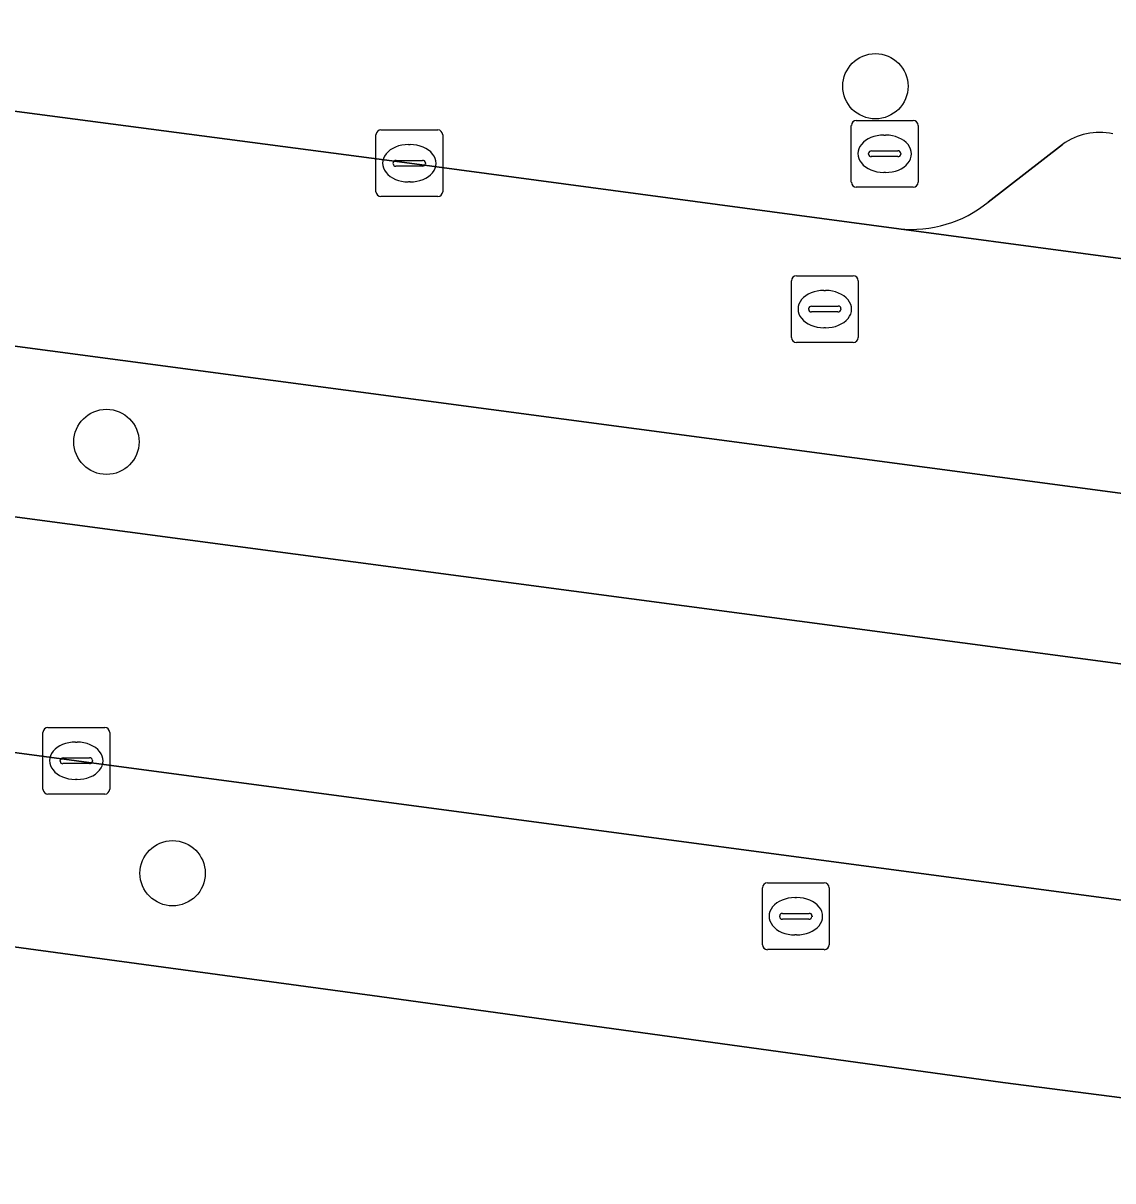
# Model space of a CAD drawing. Extents: x 155887 to 156869, y 383880 to 384678.
# Drawn here: x 156190.47 to 156206.8, y 383966.81 to 383984.16 of the extents above; entities that cross this region are included whole.
import ezdxf

# ---------------------------------------------------------------- set-up
doc = ezdxf.new("R2010")
doc.units = 0
for name, color, linetype in [('IMGEO_Berm_groen', 7, 'Continuous'), ('IMGEO_Boom', 7, 'Continuous'), ('IMGEO_Fietspad_gesloten', 7, 'Continuous'), ('IMGEO_Kolk', 7, 'Continuous'), ('IMGEO_Rijbaan_lokaal_gesloten', 7, 'Continuous'), ('IMGEO_Rioolput', 7, 'Continuous'), ('IMGEO_Voetpad_open', 7, 'Continuous')]:
    doc.layers.add(name, color=color, linetype=linetype)

msp = doc.modelspace()

# ---------------------------------------------------------------- linework, layer by layer
at = {"layer": 'IMGEO_Berm_groen'}
for points in [[(156169.235, 383985.638), (156172.726, 383985.155), (156173.031, 383985.113), (156175.565, 383984.795), (156196.256, 383982.063), (156203.592, 383981.082)], [(156204.931, 383981.48), (156206.046, 383982.345)], [(156214.982, 383976.045), (156172.275, 383981.728)], [(156168.382, 383979.685), (156171.96, 383979.209), (156214.618, 383973.538), (156214.726, 383973.558), (156214.908, 383973.591), (156215.002, 383973.643)], [(156191.265, 383973.109), (156171.984, 383975.692), (156171.459, 383975.77), (156168.126, 383976.264)], [(156167.46, 383975.684), (156167.213, 383973.639), (156168.379, 383973.483), (156181.127, 383971.57), (156195.81, 383969.576), (156205.15, 383968.287), (156214.331, 383967.108), (156214.358, 383967.289), (156214.676, 383969.451)], [(156214.252, 383970.042), (156210.599, 383970.53), (156191.265, 383973.109)]]:
    msp.add_lwpolyline(points, dxfattribs=at)
for centre, radius, start, end in [((156206.605, 383981.571), 0.955, 78.2362, 125.8703), ((156203.78, 383982.9), 1.827, 264.0836, 309.0241)]:
    msp.add_arc(centre, radius, start, end, dxfattribs=at)
at = {"layer": 'IMGEO_Boom'}
for centre in [(156203.241, 383983.218), (156191.716, 383977.888), (156192.708, 383971.422)]:
    msp.add_circle(centre, 0.489, dxfattribs=at)
at = {"layer": 'IMGEO_Fietspad_gesloten'}
msp.add_lwpolyline([(156226.69, 383965.478), (156217.655, 383966.653), (156216.347, 383966.84), (156214.331, 383967.108), (156205.15, 383968.287), (156195.81, 383969.576), (156181.127, 383971.57), (156168.379, 383973.483), (156167.213, 383973.639), (156164.783, 383973.978), (156159.206, 383974.664), (156157.282, 383974.909), (156155.148, 383974.979), (156151.926, 383975.261), (156148.261, 383975.595), (156098.01, 383979.122)], dxfattribs=at)
at = {"layer": 'IMGEO_Kolk'}
for p, q in [((156195.83, 383982.564), (156196.682, 383982.564)), ((156195.755, 383981.638), (156195.755, 383982.49)), ((156196.756, 383982.49), (156196.756, 383981.638)), ((156196.243, 383982.344), (156196.268, 383982.344)), ((156196.014, 383982.058), (156196.014, 383982.07)), ((156196.057, 383982.107), (156196.455, 383982.107)), ((156196.498, 383982.07), (156196.498, 383982.058)), ((156196.452, 383982.021), (156196.054, 383982.021)), ((156196.266, 383981.784), (156196.241, 383981.784)), ((156196.682, 383981.564), (156195.83, 383981.564)), ((156190.764, 383972.682), (156190.764, 383973.534)), ((156190.839, 383973.608), (156191.691, 383973.608)), ((156191.765, 383973.534), (156191.765, 383972.682)), ((156191.252, 383973.388), (156191.277, 383973.388)), ((156191.023, 383973.102), (156191.023, 383973.114)), ((156191.461, 383973.065), (156191.063, 383973.065)), ((156191.066, 383973.151), (156191.464, 383973.151)), ((156191.507, 383973.114), (156191.507, 383973.102)), ((156191.275, 383972.828), (156191.25, 383972.828)), ((156191.691, 383972.608), (156190.839, 383972.608))]:
    msp.add_line(p, q, dxfattribs=at)
for points in [[(156195.83, 383982.564), (156196.682, 383982.564)], [(156195.755, 383981.638), (156195.755, 383982.49)], [(156196.756, 383982.49), (156196.756, 383981.638)], [(156196.682, 383981.564), (156195.83, 383981.564)], [(156190.764, 383972.682), (156190.764, 383973.534)], [(156190.839, 383973.608), (156191.691, 383973.608)], [(156191.765, 383973.534), (156191.765, 383972.682)], [(156191.691, 383972.608), (156190.839, 383972.608)]]:
    msp.add_lwpolyline(points, dxfattribs=at)
for centre, radius, start, end in [((156195.832, 383982.488), 0.0765, 91.552, 178.448), ((156195.832, 383982.488), 0.0765, 91.552, 178.448), ((156196.68, 383982.488), 0.0765, 1.552, 88.448), ((156196.68, 383982.488), 0.0765, 1.552, 88.448), ((156196.054, 383982.067), 0.0403, 85.8775, 175.7526), ((156196.051, 383982.057), 0.0366, 178.938, 274.7102), ((156196.455, 383982.064), 0.043, 264.8664, 352.4533), ((156196.459, 383982.069), 0.0386, 1.7309, 96.639), ((156195.832, 383981.64), 0.0765, 181.552, 268.448), ((156195.832, 383981.64), 0.0765, 181.552, 268.448), ((156196.68, 383981.64), 0.0765, 271.552, 358.448), ((156196.68, 383981.64), 0.0765, 271.552, 358.448), ((156190.841, 383973.532), 0.0765, 91.552, 178.448), ((156190.841, 383973.532), 0.0765, 91.552, 178.448), ((156191.689, 383973.532), 0.0765, 1.552, 88.448), ((156191.689, 383973.532), 0.0765, 1.552, 88.448), ((156191.063, 383973.111), 0.0403, 85.8775, 175.7526), ((156191.06, 383973.101), 0.0366, 178.938, 274.7102), ((156191.464, 383973.108), 0.043, 264.8664, 352.4533), ((156191.468, 383973.113), 0.0386, 1.7309, 96.639), ((156190.841, 383972.684), 0.0765, 181.552, 268.448), ((156190.841, 383972.684), 0.0765, 181.552, 268.448), ((156191.689, 383972.684), 0.0765, 271.552, 358.448), ((156191.689, 383972.684), 0.0765, 271.552, 358.448)]:
    msp.add_arc(centre, radius, start, end, dxfattribs=at)
for centre, major_axis, ratio, start_param, end_param in [((156196.242, 383982.064), (-0.387, 0.002), 0.722429, 4.712389, 7.853982), ((156196.267, 383982.064), (-0.39, 0.002), 0.717154, 1.570796, 4.712389), ((156191.251, 383973.108), (-0.387, 0.002), 0.722429, 4.712389, 7.853982), ((156191.276, 383973.108), (-0.39, 0.002), 0.717154, 1.570796, 4.712389)]:
    msp.add_ellipse(centre, major_axis=major_axis, ratio=ratio, start_param=start_param, end_param=end_param, dxfattribs=at)
at = {"layer": 'IMGEO_Rijbaan_lokaal_gesloten'}
for points in [[(156175.565, 383984.795), (156173.031, 383985.113), (156172.726, 383985.155), (156172.275, 383981.728), (156214.982, 383976.045), (156217.818, 383975.667), (156356.133, 383957.261), (156356.764, 383961.483), (156355.349, 383961.514)], [(156344.123, 383962.401), (156335.942, 383963.466), (156238.632, 383976.41), (156227.719, 383977.85), (156227.594, 383977.866), (156222.932, 383978.491), (156203.592, 383981.082), (156196.256, 383982.063), (156175.565, 383984.795)], [(156171.96, 383979.209), (156171.459, 383975.77), (156171.984, 383975.692), (156191.265, 383973.109), (156210.599, 383970.53), (156214.252, 383970.042), (156217.144, 383969.655), (156232.85, 383967.556), (156254.172, 383964.712), (156274.463, 383962.028), (156295.746, 383959.197), (156318.075, 383956.25), (156339.376, 383953.436), (156343.573, 383952.873)], [(156352.104, 383951.496), (156353.236, 383951.3), (156355.198, 383950.89), (156355.813, 383954.767), (156217.591, 383973.143), (156214.618, 383973.538), (156171.96, 383979.209)]]:
    msp.add_lwpolyline(points, dxfattribs=at)
at = {"layer": 'IMGEO_Rioolput'}
for p, q in [((156202.88, 383981.78), (156202.88, 383982.632)), ((156202.955, 383982.706), (156203.807, 383982.706)), ((156203.881, 383982.632), (156203.881, 383981.78)), ((156203.368, 383982.486), (156203.393, 383982.486)), ((156203.139, 383982.2), (156203.139, 383982.212)), ((156203.182, 383982.249), (156203.58, 383982.249)), ((156203.623, 383982.212), (156203.623, 383982.2)), ((156203.577, 383982.163), (156203.179, 383982.163)), ((156203.391, 383981.926), (156203.366, 383981.926)), ((156203.807, 383981.706), (156202.955, 383981.706)), ((156201.982, 383979.452), (156201.982, 383980.304)), ((156202.057, 383980.378), (156202.909, 383980.378)), ((156202.983, 383980.304), (156202.983, 383979.452)), ((156202.47, 383980.158), (156202.495, 383980.158)), ((156202.241, 383979.872), (156202.241, 383979.884)), ((156202.679, 383979.835), (156202.281, 383979.835)), ((156202.284, 383979.921), (156202.682, 383979.921)), ((156202.725, 383979.884), (156202.725, 383979.872)), ((156202.493, 383979.598), (156202.468, 383979.598)), ((156202.909, 383979.378), (156202.057, 383979.378)), ((156201.623, 383971.277), (156202.475, 383971.277)), ((156201.548, 383970.351), (156201.548, 383971.203)), ((156202.549, 383971.203), (156202.549, 383970.351)), ((156202.036, 383971.057), (156202.061, 383971.057)), ((156201.807, 383970.771), (156201.807, 383970.783)), ((156201.85, 383970.82), (156202.248, 383970.82)), ((156202.291, 383970.783), (156202.291, 383970.771)), ((156202.245, 383970.734), (156201.847, 383970.734)), ((156202.059, 383970.497), (156202.034, 383970.497)), ((156202.475, 383970.277), (156201.623, 383970.277))]:
    msp.add_line(p, q, dxfattribs=at)
for points in [[(156202.88, 383981.78), (156202.88, 383982.632)], [(156202.955, 383982.706), (156203.807, 383982.706)], [(156203.881, 383982.632), (156203.881, 383981.78)], [(156203.807, 383981.706), (156202.955, 383981.706)], [(156201.982, 383979.452), (156201.982, 383980.304)], [(156202.057, 383980.378), (156202.909, 383980.378)], [(156202.983, 383980.304), (156202.983, 383979.452)], [(156202.909, 383979.378), (156202.057, 383979.378)], [(156201.623, 383971.277), (156202.475, 383971.277)], [(156201.548, 383970.351), (156201.548, 383971.203)], [(156202.549, 383971.203), (156202.549, 383970.351)], [(156202.475, 383970.277), (156201.623, 383970.277)]]:
    msp.add_lwpolyline(points, dxfattribs=at)
for centre, radius, start, end in [((156202.957, 383982.63), 0.0765, 91.552, 178.448), ((156202.957, 383982.63), 0.0765, 91.552, 178.448), ((156203.805, 383982.63), 0.0765, 1.552, 88.448), ((156203.805, 383982.63), 0.0765, 1.552, 88.448), ((156203.179, 383982.209), 0.0403, 85.8775, 175.7526), ((156203.584, 383982.211), 0.0386, 1.7309, 96.639), ((156203.176, 383982.199), 0.0366, 178.938, 274.7102), ((156203.58, 383982.206), 0.043, 264.8664, 352.4533), ((156202.957, 383981.782), 0.0765, 181.552, 268.448), ((156202.957, 383981.782), 0.0765, 181.552, 268.448), ((156203.805, 383981.782), 0.0765, 271.552, 358.448), ((156203.805, 383981.782), 0.0765, 271.552, 358.448), ((156202.059, 383980.302), 0.0765, 91.552, 178.448), ((156202.059, 383980.302), 0.0765, 91.552, 178.448), ((156202.907, 383980.302), 0.0765, 1.552, 88.448), ((156202.907, 383980.302), 0.0765, 1.552, 88.448), ((156202.281, 383979.881), 0.0403, 85.8775, 175.7526), ((156202.278, 383979.871), 0.0366, 178.938, 274.7102), ((156202.682, 383979.878), 0.043, 264.8664, 352.4533), ((156202.686, 383979.883), 0.0386, 1.7309, 96.639), ((156202.059, 383979.454), 0.0765, 181.552, 268.448), ((156202.059, 383979.454), 0.0765, 181.552, 268.448), ((156202.907, 383979.454), 0.0765, 271.552, 358.448), ((156202.907, 383979.454), 0.0765, 271.552, 358.448), ((156201.625, 383971.201), 0.0765, 91.552, 178.448), ((156201.625, 383971.201), 0.0765, 91.552, 178.448), ((156202.473, 383971.201), 0.0765, 1.552, 88.448), ((156202.473, 383971.201), 0.0765, 1.552, 88.448), ((156201.847, 383970.78), 0.0403, 85.8775, 175.7526), ((156201.844, 383970.77), 0.0366, 178.938, 274.7102), ((156202.248, 383970.777), 0.043, 264.8664, 352.4533), ((156202.252, 383970.782), 0.0386, 1.7309, 96.639), ((156201.625, 383970.353), 0.0765, 181.552, 268.448), ((156201.625, 383970.353), 0.0765, 181.552, 268.448), ((156202.473, 383970.353), 0.0765, 271.552, 358.448), ((156202.473, 383970.353), 0.0765, 271.552, 358.448)]:
    msp.add_arc(centre, radius, start, end, dxfattribs=at)
for centre, major_axis, ratio, start_param, end_param in [((156203.367, 383982.206), (-0.387, 0.002), 0.722429, 4.712389, 7.853982), ((156203.392, 383982.206), (-0.39, 0.002), 0.717154, 1.570796, 4.712389), ((156202.469, 383979.878), (-0.387, 0.002), 0.722429, 4.712389, 7.853982), ((156202.494, 383979.878), (-0.39, 0.002), 0.717154, 1.570796, 4.712389), ((156202.035, 383970.777), (-0.387, 0.002), 0.722429, 4.712389, 7.853982), ((156202.06, 383970.777), (-0.39, 0.002), 0.717154, 1.570796, 4.712389)]:
    msp.add_ellipse(centre, major_axis=major_axis, ratio=ratio, start_param=start_param, end_param=end_param, dxfattribs=at)
at = {"layer": 'IMGEO_Voetpad_open'}
for points in [[(156206.046, 383982.345), (156204.931, 383981.48)], [(156203.592, 383981.082), (156222.932, 383978.491), (156227.594, 383977.866)]]:
    msp.add_lwpolyline(points, dxfattribs=at)
for centre, radius, start, end in [((156206.605, 383981.571), 0.955, 78.2362, 125.8703), ((156203.78, 383982.9), 1.827, 264.0836, 309.0241)]:
    msp.add_arc(centre, radius, start, end, dxfattribs=at)

doc.saveas('drawing.dxf')
